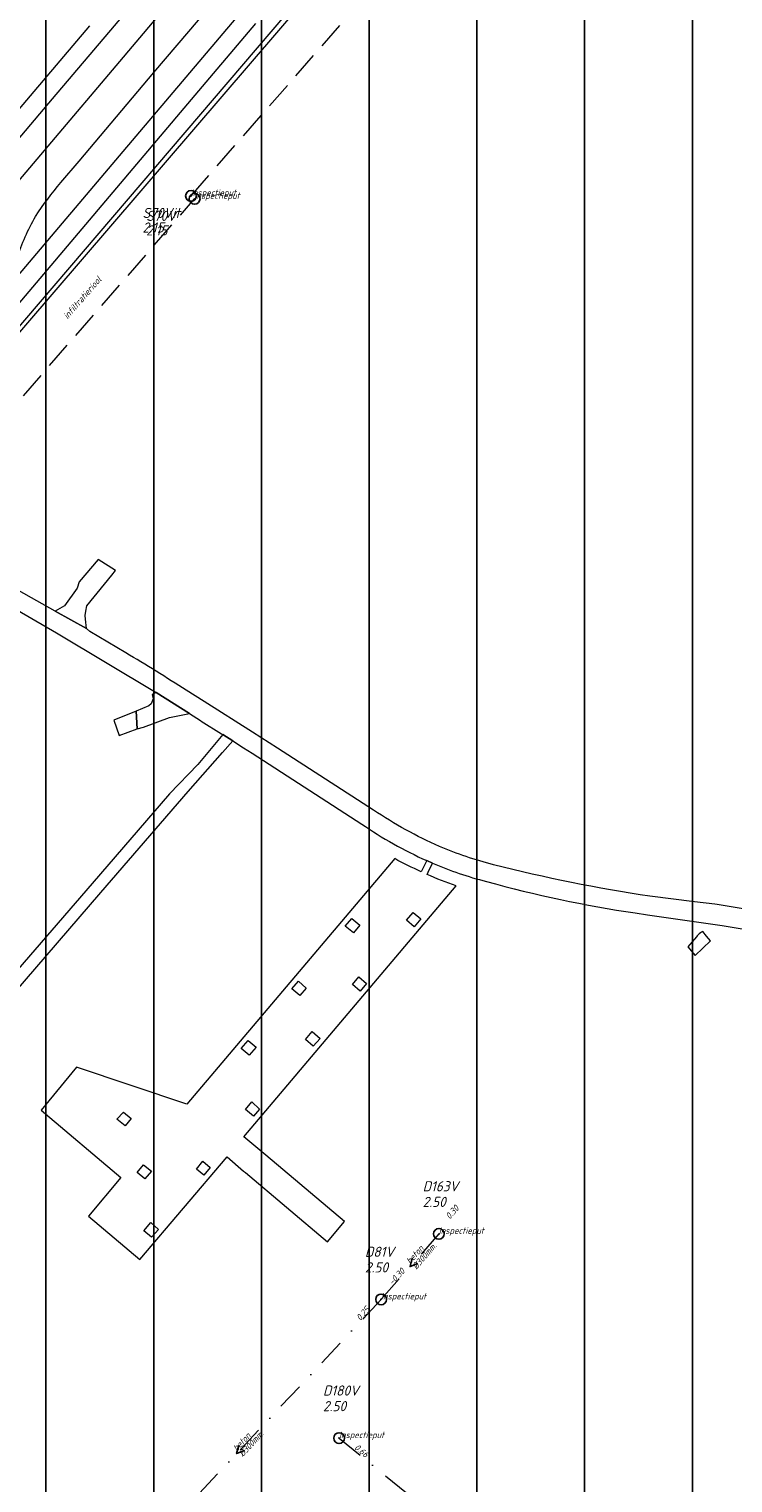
# Model space of a CAD drawing. Extents: x 148869 to 161638, y 453607 to 469810.
# Tile 760 of 1056: x 156314 to 156445, y 467704 to 467974. Entities that reach past the tile are written whole.
import ezdxf
from ezdxf.lldxf.tags import DXFTag

# ---------------------------------------------------------------- set-up
doc = ezdxf.new("R2010")
doc.units = 0
doc.header["$PDMODE"] = 32
doc.header["$PDSIZE"] = 2
doc.linetypes.add('RI-HWA', pattern=[7.4, 5, -2.4])
doc.linetypes.add('RI-VWA', pattern=[11, 5, -3, 0, -3])
doc.layers.get('0').update_dxf_attribs({"linetype": 'CONTINUOUS'})
doc.layers.get('DEFPOINTS').update_dxf_attribs({"linetype": 'CONTINUOUS'})
doc.layers.add('2022 hatch', color=10, linetype='CONTINUOUS')
for name, color, linetype, lineweight in [('B-OI-RI-HWA-PUTDEKSELHOOGTE-T25', 150, 'CONTINUOUS', 25), ('B-OI-RI-HWA-PUTNUMMER-T25', 150, 'CONTINUOUS', 25), ('B-OI-RI-HWA_IT TRANSPORTLEIDING-G', 134, 'RI-HWA', 18), ('B-OI-RI-HWA_RIOOLPUT-S', 150, 'CONTINUOUS', 25), ('B-OI-RI-PERSLEIDING-G-niet meenemen', 190, 'RI-PERS', 18), ('B-OI-RI-STRENGTYPE-T18', 31, 'CONTINUOUS', 18), ('B-OI-RI-STROOMRICHTING-S', 252, 'CONTINUOUS', 25), ('B-OI-RI-VWA-BOB-T18', 34, 'CONTINUOUS', 18), ('B-OI-RI-VWA-DIAMETER-T18', 34, 'CONTINUOUS', 18), ('B-OI-RI-VWA-MATERIAAL-T18', 34, 'CONTINUOUS', 18), ('B-OI-RI-VWA_PUTDEKSELHOOGTE-T25', 34, 'CONTINUOUS', 25), ('B-OI-RI-VWA_PUTNUMMER-T25', 34, 'CONTINUOUS', 25), ('B-OI-RI-VWA_RIOOLPUT-S', 34, 'CONTINUOUS', 25), ('B-OI-RI-VWA_TRANSPORTLEIDING-G', 34, 'RI-VWA', 18), ('B-RO-VH-VERHARDING_ASFALT-GV', 251, 'CONTINUOUS', 18), ('B-RO-VH-VERHARDING_GRASBETONSTEEN-GV', 251, 'CONTINUOUS', 18), ('B-RO-VH-VERHARDING_STRAATBAKSTEEN-GV', 251, 'CONTINUOUS', 18)]:
    doc.layers.add(name, color=color, linetype=linetype, lineweight=lineweight)
doc.styles.add('NLCS-ISO-M500-T18_CURSIEF', font='NLCS-ISO.ttf', dxfattribs={"oblique": 15, "height": 0.9})
doc.styles.add('NLCS-ISO-M750-T25_CURSIEF', font='NLCS-ISO.ttf', dxfattribs={"oblique": 15, "height": 1.875})
tags = doc.linetypes.add('RI-PERS', pattern='A,7,-2,["P",Standard,S=1.8,R=0,X=-0.5,Y=-0.9],-2,7,-2,[102,NLCS.SHX,S=1,R=180,X=0,Y=0],-2', length=22).pattern_tags.tags
tags[6] = DXFTag(74, 10)

# ---------------------------------------------------------------- blocks, each defined once
blk = doc.blocks.new('ACMAP_ANN_TEMPLATE_strengtype')
at = {"color": 0, "linetype": 'ByBlock', "style": 'NLCS-ISO-M500-T18_CURSIEF', "oblique": 15}
blk.add_attdef('type', (-0.78, 3.09), '', height=1.2, dxfattribs=at)
blk = doc.blocks.new('ACMAP_ANN_TEMPLATE_vwa-diam')
at = {"color": 0, "linetype": 'ByBlock', "style": 'NLCS-ISO-M500-T18_CURSIEF', "oblique": 15}
blk.add_attdef('vwa-diam', (0.3, -1.3), '', height=1.2, dxfattribs=at)
blk = doc.blocks.new('ACMAP_ANN_TEMPLATE_vwa-materiaal')
at = {"color": 0, "linetype": 'ByBlock', "style": 'NLCS-ISO-M500-T18_CURSIEF', "oblique": 15}
blk.add_attdef('vwa-mat', (0.3, 0.2), '', height=1.2, dxfattribs=at)
blk = doc.blocks.new('ACMAP_ANN_TEMPLATE_vwa-nap-l')
at = {"color": 0, "linetype": 'ByBlock', "style": 'NLCS-ISO-M500-T18_CURSIEF', "oblique": 15}
blk.add_attdef('vwa-nap-l', (3.3, 0.2), '', height=1.2, dxfattribs=at)
blk = doc.blocks.new('ACMAP_ANN_TEMPLATE_vwa-nap-r')
at = {"color": 0, "linetype": 'ByBlock', "style": 'NLCS-ISO-M500-T18_CURSIEF', "oblique": 15}
blk.add_attdef('vwa-nap-r', (-5.6, 0.2), '', height=1.2, dxfattribs=at)
blk = doc.blocks.new('ACMAP_ANN_TEMPLATE_hwa-puth')
at = {"color": 0, "linetype": 'ByBlock', "style": 'NLCS-ISO-M750-T25_CURSIEF', "oblique": 15}
blk.add_attdef('hwa-puth', (-9, -6.8), '', height=1.88, dxfattribs=at)
blk = doc.blocks.new('ACMAP_ANN_TEMPLATE_hwa-putnr')
at = {"color": 0, "linetype": 'ByBlock', "style": 'NLCS-ISO-M750-T25_CURSIEF', "oblique": 15}
blk.add_attdef('hwa-putnr', (-9, -4.1), '', height=1.88, dxfattribs=at)
blk = doc.blocks.new('ACMAP_ANN_TEMPLATE_type knoop')
at = {"layer": 'DEFPOINTS', "style": 'NLCS-ISO-M500-T18_CURSIEF', "oblique": 15}
blk.add_attdef('type_knoop', (0, 0), '', height=1.2, dxfattribs=at)
blk = doc.blocks.new('ACMAP_ANN_TEMPLATE_vwa-puth')
at = {"color": 0, "linetype": 'ByBlock', "style": 'NLCS-ISO-M750-T25_CURSIEF', "oblique": 15}
blk.add_attdef('vwa-puth', (-3, 5), '', height=1.88, dxfattribs=at)
blk = doc.blocks.new('ACMAP_ANN_TEMPLATE_vwa-putnr')
at = {"color": 0, "linetype": 'ByBlock', "style": 'NLCS-ISO-M750-T25_CURSIEF', "oblique": 15}
blk.add_attdef('vaw-putnr', (-3, 7.9), '', height=1.88, dxfattribs=at)

msp = doc.modelspace()

# ---------------------------------------------------------------- hatches: boundary and pattern name
at = {"layer": '2022 hatch'}
h = msp.add_hatch(dxfattribs=at)
h.set_pattern_fill('ANSI31', color=256, scale=19.992, angle=45)
h.set_pattern_definition([(90, (0, 0), (-19.992, 0), [])])
h.paths.add_polyline_path([(158379.84, 467996.89), (158366.84, 468022.67), (158189.84, 468166.16), (157828.17, 468458.42), (157739.22, 468518.82), (157641.11, 468619.81), (157530.39, 468683.16), (157482.59, 468721.96), (157387.79, 468799.09), (157358.04, 468834.15), (157275.29, 468902.27), (157210.79, 468954.43), (157194.02, 469053.71), (156902.95, 469077.05), (156826.8, 468954.1), (156792.27, 468881.17), (156787.74, 468869.52), (156766.12, 468853.14), (156708.66, 468812.18), (156684.68, 468714.31), (156691.12, 468637.35), (156646.96, 468557.82), (156546.37, 468484.25), (156540.57, 468402.6), (156240.02, 468051.1), (156133.15, 468060.94), (155534.46, 467899.58), (155877.43, 467514.28), (156068.55, 467349.02), (156564.13, 467124.76), (157053.01, 467402.65), (157255.96, 467459.7), (157295.2, 467601.79), (157494.95, 467833.47), (157733.53, 467653.62), (157958.73, 467372.41), (158076.05, 467263.89), (158097.91, 467222.3), (158172.49, 467148.19), (158328.77, 467127.74), (158565.83, 467340.97), (158654.01, 467555.95), (158521.87, 467664.49), (158523.64, 467683.01), (158588.43, 467828.66)])

# ---------------------------------------------------------------- linework, layer by layer
at = {"layer": 'B-OI-RI-HWA_IT TRANSPORTLEIDING-G', "color": 251}
for p, q in [((156344.37, 467942.88), (156398.74, 468005.19)), ((156303.57, 467894.61), (156345.04, 467942.34))]:
    msp.add_line(p, q, dxfattribs=at)
at = {"layer": 'B-OI-RI-HWA_RIOOLPUT-S', "color": 251}
for p in [(156344.37, 467942.88), (156345.04, 467942.34)]:
    msp.add_point(p, dxfattribs=at)
at = {"layer": 'B-OI-RI-PERSLEIDING-G-niet meenemen'}
for p, q in [((156262.7, 467860.3), (156679, 468348)), ((156263.8, 467860.7), (156680, 468346))]:
    msp.add_line(p, q, dxfattribs=at)
at = {"layer": 'B-OI-RI-STROOMRICHTING-S', "color": 251}
for points in [[(156385.42, 467745.62), (156385.01, 467744.07), (156386.49, 467744.67)], [(156353.27, 467710.88), (156352.83, 467709.34), (156354.33, 467709.9)]]:
    msp.add_lwpolyline(points, dxfattribs=at)
at = {"layer": 'B-OI-RI-VWA_RIOOLPUT-S'}
for p in [(156390.36, 467750.15), (156379.65, 467737.98), (156371.86, 467712.22)]:
    msp.add_point(p, dxfattribs=at)
at = {"layer": 'B-OI-RI-VWA_TRANSPORTLEIDING-G', "color": 251}
for p, q in [((156390.36, 467750.15), (156379.65, 467737.98)), ((156379.65, 467737.98), (156326, 467680.7)), ((156371.86, 467712.22), (156413.23, 467678.64))]:
    msp.add_line(p, q, dxfattribs=at)
at = {"layer": 'B-RO-VH-VERHARDING_ASFALT-GV', "flags": 128}
for points in [[(156320.23, 467945.35), (156323.62, 467949.36), (156337.5, 467965.77), (156350.1, 467980.65), (156358.14, 467990.15), (156362.69, 467995.52), (156376.57, 468011.94), (156389.16, 468026.82), (156401.1, 468040.92), (156411.63, 468053.4), (156416.26, 468058.88), (156427.55, 468072.22), (156440.96, 468088.04), (156442.36, 468089.74), (156443.02, 468090.52), (156443.29, 468090.86), (156448.89, 468097.54), (156454.79, 468104.53), (156455.48, 468105.27), (156456.4, 468106.34), (156457.24, 468107.37), (156454.58, 468109.6), (156440.83, 468093.38)], [(156430.08, 468085.02), (156422.77, 468076.31), (156410.82, 468062.2), (156406.84, 468057.49), (156396.94, 468045.77), (156384.35, 468030.89), (156371.12, 468015.23), (156357.86, 467999.58), (156353.35, 467994.24), (156345.27, 467984.69), (156330.4, 467967.05), (156318.49, 467952.91), (156305.89, 467938.04), (156292.64, 467922.43), (156291.48, 467921.05), (156294.11, 467918.75), (156307.87, 467934.98)], [(156325.56, 467974.45), (156309.04, 467954.97), (156298.4, 467942.43), (156293.43, 467936.55), (156289.16, 467931.52), (156287.83, 467929.91), (156283.99, 467925.37), (156283.16, 467924.39), (156285.83, 467922.11), (156286.66, 467923.09), (156299.57, 467938.33), (156318.66, 467960.9), (156341.69, 467988.11)], [(156361.96, 467986.89), (156331.06, 467950.3), (156312.98, 467928.96), (156300.58, 467914.33), (156299.59, 467913.15), (156302.26, 467910.91), (156307.12, 467916.67), (156316.38, 467927.57), (156329.93, 467943.58), (156343.79, 467960.01), (156356.4, 467974.88)], [(156332.25, 467858.05), (156325.62, 467861.97), (156324.97, 467862.55), (156319.15, 467865.8), (156308.92, 467871.54), (156308.99, 467871.65), (156298.33, 467877.72), (156297.65, 467878.1)], [(156296.16, 467875.04), (156296.47, 467874.8), (156296.95, 467874.49), (156307.42, 467868.52), (156307.51, 467868.65), (156319.43, 467861.74), (156337.88, 467850.65), (156344.11, 467846.77), (156346.15, 467845.45), (156346.27, 467845.38), (156350, 467843.02), (156350.25, 467842.86), (156352.11, 467841.68), (156354.14, 467840.4), (156355.74, 467839.39), (156376.04, 467826.25)], [(156355.79, 467843.28), (156346.84, 467848.98), (156343.5, 467851.08)], [(156378.23, 467828.84), (156360.45, 467840.32), (156355.79, 467843.28)], [(156388.11, 467819.45), (156389.18, 467818.99)], [(156441.99, 467811.29), (156441.57, 467811.35), (156437.8, 467811.82), (156429.54, 467812.84)], [(156426.81, 467809.74), (156429.06, 467809.41), (156442.94, 467807.42), (156446.66, 467806.78), (156451.79, 467805.82), (156453.14, 467805.52), (156455.15, 467805.07)]]:
    msp.add_lwpolyline(points, dxfattribs=at)
at = {"layer": 'B-RO-VH-VERHARDING_ASFALT-GV'}
for points in [[(156315.53, 467939.08, -0.034812), (156320.23, 467945.35)], [(156312.11, 467931.3, -0.057587), (156315.53, 467939.08)], [(156343.5, 467851.08, 0.008852), (156332.25, 467858.05)], [(156390.49, 467822.09, -0.044809), (156378.23, 467828.84)], [(156376.04, 467826.25, 0.043517), (156388.11, 467819.45)], [(156400.51, 467818.7, -0.037827), (156390.49, 467822.09)], [(156389.18, 467818.99, 0.0404), (156399.19, 467815.59)], [(156429.54, 467812.84, -0.025804), (156400.51, 467818.7)], [(156399.19, 467815.59, 0.030808), (156426.81, 467809.74)], [(156450.89, 467809.64, 0.022334), (156441.99, 467811.29)]]:
    msp.add_lwpolyline(points, format="xyb", dxfattribs=at)
at = {"layer": 'B-RO-VH-VERHARDING_ASFALT-GV', "flags": 128}
msp.add_lwpolyline([(156350.24, 467839.56), (156352.11, 467841.68), (156350.25, 467842.86), (156345.63, 467837.29), (156340.38, 467831.85), (156326.02, 467815.18), (156307.86, 467794.25), (156309.5, 467792.44), (156311.56, 467794.86), (156327.62, 467813.55), (156343.86, 467832.32)], close=True, dxfattribs=at)
at = {"layer": 'B-RO-VH-VERHARDING_GRASBETONSTEEN-GV', "flags": 128}
for points in [[(156330.36, 467873.33), (156327.14, 467875.39), (156323.6, 467871.21), (156323.26, 467870.05), (156320.92, 467866.78), (156319.15, 467865.8), (156324.97, 467862.55), (156324.8, 467864.28), (156324.73, 467864.98), (156324.86, 467865.77), (156325.03, 467866.76), (156328.32, 467870.8), (156329.66, 467872.46)], [(156334.17, 467847.18), (156334.35, 467843.9), (156335.57, 467844.24), (156340.35, 467846.03), (156344.11, 467846.77), (156337.88, 467850.65), (156337.16, 467850.33), (156337.35, 467849.48), (156336.98, 467848.6), (156336.52, 467848.2)], [(156330.02, 467845.54), (156331.05, 467842.68), (156334.35, 467843.9), (156334.17, 467847.18)]]:
    msp.add_lwpolyline(points, close=True, dxfattribs=at)
at = {"layer": 'B-RO-VH-VERHARDING_STRAATBAKSTEEN-GV', "flags": 128}
for points in [[(156382.17, 467819.82), (156343.61, 467774.25), (156323.15, 467781.11), (156316.59, 467773.14), (156331.33, 467760.6), (156325.36, 467753.45), (156334.9, 467745.36), (156351.05, 467764.46), (156354.09, 467761.82), (156354.48, 467761.55), (156369.68, 467748.69), (156372.88, 467752.47), (156358.26, 467764.79), (156358.26, 467764.78), (156354.17, 467768.18), (156393.56, 467814.75)], [(156388.11, 467819.45), (156387.29, 467817.75), (156387.11, 467817.39)], [(156388.17, 467816.89), (156388.36, 467817.29), (156389.18, 467818.99), (156388.11, 467819.45)]]:
    msp.add_lwpolyline(points, dxfattribs=at)
at = {"layer": 'B-RO-VH-VERHARDING_STRAATBAKSTEEN-GV'}
for points in [[(156387.11, 467817.39, -0.017396), (156382.17, 467819.82)], [(156393.56, 467814.75, -0.018144), (156388.17, 467816.89)]]:
    msp.add_lwpolyline(points, format="xyb", dxfattribs=at)
at = {"layer": 'B-RO-VH-VERHARDING_STRAATBAKSTEEN-GV', "flags": 128}
for points in [[(156374.5, 467806.03), (156372.97, 467807.31), (156374.21, 467808.73), (156375.69, 467807.48)], [(156385.78, 467807.15), (156384.38, 467808.37), (156385.6, 467809.85), (156387.05, 467808.63)], [(156439.33, 467806.31), (156439.11, 467806.17), (156438.9, 467806.02), (156438.7, 467805.85), (156438.51, 467805.68), (156438.33, 467805.49), (156438.16, 467805.3), (156436.58, 467803.42), (156437.91, 467801.83), (156440.76, 467804.57), (156440.04, 467805.44)], [(156374.33, 467796.46), (156375.52, 467797.86), (156376.96, 467796.66), (156375.75, 467795.24)], [(156363.09, 467795.62), (156364.32, 467797.06), (156365.71, 467795.8), (156364.54, 467794.39)], [(156367.05, 467785.03), (156365.64, 467786.22), (156366.86, 467787.7), (156368.34, 467786.41)], [(156354.99, 467786.03), (156356.48, 467784.82), (156355.17, 467783.32), (156353.65, 467784.56)], [(156355.64, 467774.64), (156357.11, 467773.33), (156355.98, 467772.02), (156354.46, 467773.25)], [(156331.82, 467772.75), (156333.27, 467771.56), (156332.17, 467770.2), (156330.63, 467771.42)], [(156335.78, 467760.37), (156334.35, 467761.57), (156335.53, 467762.98), (156337.05, 467761.81)], [(156346.56, 467763.63), (156347.94, 467762.45), (156346.75, 467761.07), (156345.4, 467762.19)], [(156338.31, 467750.99), (156337.05, 467749.52), (156335.64, 467750.72), (156336.9, 467752.28)]]:
    msp.add_lwpolyline(points, close=True, dxfattribs=at)

# ---------------------------------------------------------------- block references
at = {"layer": 'B-OI-RI-HWA-PUTDEKSELHOOGTE-T25', "color": 251}
for p in [(156344.37, 467942.88), (156345.04, 467942.34)]:
    msp.add_blockref('ACMAP_ANN_TEMPLATE_hwa-puth', p, dxfattribs=at).add_auto_attribs({'hwa-puth': '2.15'})
at = {"layer": 'B-OI-RI-HWA-PUTNUMMER-T25', "color": 251}
for p, values in [((156344.37, 467942.88), {'hwa-putnr': 'S70Vit'}), ((156345.04, 467942.34), {'hwa-putnr': 'S70V'})]:
    msp.add_blockref('ACMAP_ANN_TEMPLATE_hwa-putnr', p, dxfattribs=at).add_auto_attribs(values)
at = {"layer": 'B-OI-RI-STRENGTYPE-T18', "color": 251, "rotation": 49.01439996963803}
msp.add_blockref('ACMAP_ANN_TEMPLATE_strengtype', (156324.3, 467918.47), dxfattribs=at).add_auto_attribs({'type': 'infiltratieriool'})
at = {"layer": 'B-OI-RI-VWA-BOB-T18', "color": 251}
for name, p, rotation, values in [('ACMAP_ANN_TEMPLATE_vwa-nap-l', (156390.36, 467750.15), 48.6511614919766, {'vwa-nap-l': '0.30'}), ('ACMAP_ANN_TEMPLATE_vwa-nap-l', (156379.65, 467737.98), 46.87424042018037, {'vwa-nap-l': '-0.30'}), ('ACMAP_ANN_TEMPLATE_vwa-nap-r', (156379.65, 467737.98), 48.6511614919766, {'vwa-nap-r': '0.25'}), ('ACMAP_ANN_TEMPLATE_vwa-nap-l', (156371.86, 467712.22), 320.9337859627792, {'vwa-nap-l': '0.66'})]:
    msp.add_blockref(name, p, dxfattribs=dict(at, rotation=rotation)).add_auto_attribs(values)
at = {"layer": 'B-OI-RI-VWA-DIAMETER-T18', "color": 251}
for p, rotation in [((156385.01, 467744.07), 48.6511614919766), ((156352.83, 467709.34), 46.87424042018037)]:
    msp.add_blockref('ACMAP_ANN_TEMPLATE_vwa-diam', p, dxfattribs=dict(at, rotation=rotation)).add_auto_attribs({'vwa-diam': '%%c300mm.'})
at = {"layer": 'B-OI-RI-VWA-MATERIAAL-T18', "color": 251}
for p, rotation in [((156385.01, 467744.07), 48.6511614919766), ((156352.83, 467709.34), 46.87424042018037)]:
    msp.add_blockref('ACMAP_ANN_TEMPLATE_vwa-materiaal', p, dxfattribs=dict(at, rotation=rotation)).add_auto_attribs({'vwa-mat': 'beton'})
at = {"layer": 'B-OI-RI-VWA_PUTDEKSELHOOGTE-T25', "color": 251}
for p in [(156390.36, 467750.15), (156379.65, 467737.98), (156371.86, 467712.22)]:
    msp.add_blockref('ACMAP_ANN_TEMPLATE_vwa-puth', p, dxfattribs=at).add_auto_attribs({'vwa-puth': '2.50'})
at = {"layer": 'B-OI-RI-VWA_PUTNUMMER-T25', "color": 251}
for p, values in [((156390.36, 467750.15), {'vaw-putnr': 'D163V'}), ((156379.65, 467737.98), {'vaw-putnr': 'D81V'}), ((156371.86, 467712.22), {'vaw-putnr': 'D180V'})]:
    msp.add_blockref('ACMAP_ANN_TEMPLATE_vwa-putnr', p, dxfattribs=at).add_auto_attribs(values)
at = {"layer": 'DEFPOINTS'}
for p in [(156344.37, 467942.88), (156345.04, 467942.34), (156390.36, 467750.15), (156379.65, 467737.98), (156371.86, 467712.22)]:
    msp.add_blockref('ACMAP_ANN_TEMPLATE_type knoop', p, dxfattribs=at).add_auto_attribs({'type_knoop': 'inspectieput'})

doc.saveas('drawing.dxf')
